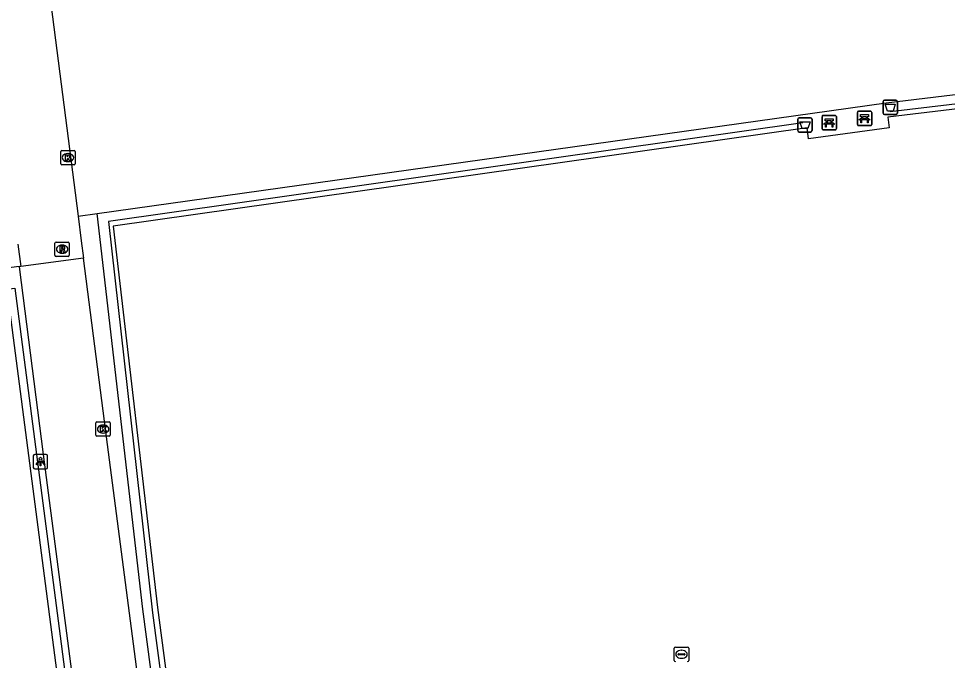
# Model space of a CAD drawing. Extents: x 162157 to 163165, y 378998 to 380775.
# Drawn here: x 162245.2 to 162309.9, y 379988.9 to 380033.7 of the extents above; entities that cross this region are included whole.
import ezdxf

# ---------------------------------------------------------------- set-up
doc = ezdxf.new("R2010")
doc.units = 0
for name, color, linetype in [('IMGEO_Afvalbak', 7, 'Continuous'), ('IMGEO_Bank', 7, 'Continuous'), ('IMGEO_Groenvoorziening', 7, 'Continuous'), ('IMGEO_Hek', 7, 'Continuous'), ('IMGEO_Kolk', 7, 'Continuous'), ('IMGEO_Lichtpunt', 7, 'Continuous'), ('IMGEO_Rioolput', 7, 'Continuous'), ('IMGEO_Voetpad_open', 7, 'Continuous'), ('IMGEO_Waterleidingput', 7, 'Continuous')]:
    doc.layers.add(name, color=color, linetype=linetype)

msp = doc.modelspace()

# ---------------------------------------------------------------- linework, layer by layer
at = {"layer": 'IMGEO_Afvalbak'}
for p, q in [((162305.486, 380027.975), (162306.276, 380027.975)), ((162306.276, 380027.975), (162305.486, 380027.975)), ((162305.386, 380027.075), (162305.386, 380027.875)), ((162305.386, 380027.875), (162305.386, 380027.075)), ((162306.376, 380027.875), (162306.376, 380027.075)), ((162306.376, 380027.075), (162306.376, 380027.875)), ((162299.543, 380026.754), (162300.333, 380026.754)), ((162300.333, 380026.754), (162299.543, 380026.754)), ((162306.276, 380026.975), (162305.486, 380026.975)), ((162305.486, 380026.975), (162306.276, 380026.975)), ((162299.443, 380025.854), (162299.443, 380026.654)), ((162299.443, 380026.654), (162299.443, 380025.854)), ((162300.433, 380026.654), (162300.433, 380025.854)), ((162300.433, 380025.854), (162300.433, 380026.654)), ((162300.333, 380025.754), (162299.543, 380025.754)), ((162299.543, 380025.754), (162300.333, 380025.754))]:
    msp.add_line(p, q, dxfattribs=at)
for points in [[(162305.529, 380027.689), (162306.233, 380027.689), (162306.084, 380027.219), (162305.678, 380027.219), (162305.529, 380027.689)], [(162299.586, 380026.468), (162300.29, 380026.468), (162300.141, 380025.998), (162299.735, 380025.998), (162299.586, 380026.468)]]:
    msp.add_lwpolyline(points, dxfattribs=at)
for centre, start, end in [((162305.486, 380027.875), 90, 180), ((162305.486, 380027.875), 90, 180), ((162306.276, 380027.875), 0, 90), ((162306.276, 380027.875), 360, 90), ((162299.543, 380026.654), 90, 180), ((162299.543, 380026.654), 90, 180), ((162300.333, 380026.654), 0, 90), ((162300.333, 380026.654), 360, 90), ((162305.486, 380027.075), 180, 270), ((162305.486, 380027.075), 180, 270), ((162306.276, 380027.075), 270, 0), ((162306.276, 380027.075), 270, 0), ((162299.543, 380025.854), 180, 270), ((162299.543, 380025.854), 180, 270), ((162300.333, 380025.854), 270, 0), ((162300.333, 380025.854), 270, 0)]:
    msp.add_arc(centre, 0.1, start, end, dxfattribs=at)
at = {"layer": 'IMGEO_Bank'}
for p, q in [((162301.127, 380025.981), (162301.127, 380026.822)), ((162301.127, 380026.822), (162301.127, 380025.981)), ((162301.202, 380026.906), (162302.043, 380026.906)), ((162302.043, 380026.906), (162301.202, 380026.906)), ((162302.127, 380026.831), (162302.127, 380025.99)), ((162302.127, 380025.99), (162302.127, 380026.831)), ((162303.588, 380026.276), (162303.588, 380027.117)), ((162303.588, 380027.117), (162303.588, 380026.276)), ((162303.663, 380027.201), (162304.504, 380027.201)), ((162304.504, 380027.201), (162303.663, 380027.201)), ((162303.897, 380026.707), (162303.897, 380026.813)), ((162303.941, 380026.813), (162303.941, 380026.707)), ((162304.229, 380026.819), (162303.947, 380026.819)), ((162303.947, 380026.701), (162304.229, 380026.701)), ((162304.235, 380026.707), (162304.235, 380026.813)), ((162304.279, 380026.813), (162304.279, 380026.707)), ((162304.588, 380027.126), (162304.588, 380026.285)), ((162304.588, 380026.285), (162304.588, 380027.126)), ((162301.824, 380026.304), (162301.431, 380026.304)), ((162301.436, 380026.412), (162301.436, 380026.518)), ((162301.48, 380026.518), (162301.48, 380026.412)), ((162301.768, 380026.524), (162301.486, 380026.524)), ((162301.486, 380026.406), (162301.768, 380026.406)), ((162301.774, 380026.412), (162301.774, 380026.518)), ((162301.818, 380026.518), (162301.818, 380026.412)), ((162304.513, 380026.201), (162303.672, 380026.201)), ((162303.672, 380026.201), (162304.513, 380026.201)), ((162304.285, 380026.599), (162303.892, 380026.599)), ((162302.052, 380025.906), (162301.211, 380025.906)), ((162301.211, 380025.906), (162302.052, 380025.906))]:
    msp.add_line(p, q, dxfattribs=at)
for points in [[(162301.43, 380026.524), (162301.344, 380026.524), (162301.344, 380026.685), (162301.907, 380026.685), (162301.907, 380026.524), (162301.824, 380026.524)], [(162303.835, 380026.599), (162303.693, 380026.599), (162303.805, 380026.701), (162303.891, 380026.701)], [(162303.891, 380026.819), (162303.805, 380026.819), (162303.805, 380026.98), (162304.368, 380026.98), (162304.368, 380026.819), (162304.285, 380026.819)], [(162304.285, 380026.701), (162304.368, 380026.701), (162304.48, 380026.599), (162304.341, 380026.599)], [(162301.374, 380026.304), (162301.232, 380026.304), (162301.344, 380026.406), (162301.43, 380026.406)], [(162301.424, 380026.297), (162301.424, 380026.09), (162301.381, 380026.09), (162301.381, 380026.297)], [(162301.824, 380026.406), (162301.907, 380026.406), (162302.019, 380026.304), (162301.88, 380026.304)], [(162301.874, 380026.297), (162301.874, 380026.09), (162301.83, 380026.09), (162301.83, 380026.297)], [(162303.885, 380026.592), (162303.885, 380026.385), (162303.842, 380026.385), (162303.842, 380026.592)], [(162304.335, 380026.592), (162304.335, 380026.385), (162304.291, 380026.385), (162304.291, 380026.592)]]:
    msp.add_lwpolyline(points, dxfattribs=at)
for centre, radius, start, end in [((162301.205, 380026.828), 0.0779, 92.4484, 184.28452), ((162301.205, 380026.828), 0.0779, 92.4484, 184.28452), ((162302.049, 380026.828), 0.0779, 2.4484, 94.28452), ((162302.049, 380026.828), 0.0779, 2.4484, 94.28452), ((162303.666, 380027.123), 0.0779, 92.4484, 184.28452), ((162303.666, 380027.123), 0.0779, 92.4484, 184.28452), ((162303.89, 380026.812), 0.00671, 2.89567, 87.10433), ((162303.89, 380026.708), 0.00671, 272.89567, 357.10433), ((162303.947, 380026.812), 0.00671, 92.89567, 177.10433), ((162303.947, 380026.708), 0.00671, 182.89567, 267.10433), ((162304.229, 380026.812), 0.00671, 2.89567, 87.10433), ((162304.229, 380026.708), 0.00671, 272.89567, 357.10433), ((162304.286, 380026.812), 0.00671, 92.89567, 177.10433), ((162304.286, 380026.708), 0.00671, 182.89567, 267.10433), ((162304.51, 380027.123), 0.0779, 2.4484, 94.28452), ((162304.51, 380027.123), 0.0779, 2.4484, 94.28452), ((162301.374, 380026.297), 0.00671, 2.89567, 87.10433), ((162301.431, 380026.297), 0.00671, 92.89567, 177.10433), ((162301.429, 380026.517), 0.00671, 2.89567, 87.10433), ((162301.429, 380026.413), 0.00671, 272.89567, 357.10433), ((162301.486, 380026.517), 0.00671, 92.89567, 177.10433), ((162301.486, 380026.413), 0.00671, 182.89567, 267.10433), ((162301.768, 380026.517), 0.00671, 2.89567, 87.10433), ((162301.768, 380026.413), 0.00671, 272.89567, 357.10433), ((162301.825, 380026.517), 0.00671, 92.89567, 177.10433), ((162301.825, 380026.413), 0.00671, 182.89567, 267.10433), ((162301.823, 380026.297), 0.00671, 2.89567, 87.10433), ((162301.88, 380026.297), 0.00671, 92.89567, 177.10433), ((162303.666, 380026.279), 0.0779, 182.4484, 274.28452), ((162303.666, 380026.279), 0.0779, 182.4484, 274.28452), ((162303.835, 380026.592), 0.00671, 2.89567, 87.10433), ((162303.892, 380026.592), 0.00671, 92.89567, 177.10433), ((162304.284, 380026.592), 0.00671, 2.89567, 87.10433), ((162304.341, 380026.592), 0.00671, 92.89567, 177.10433), ((162304.51, 380026.279), 0.0779, 272.4484, 4.28452), ((162304.51, 380026.279), 0.0779, 272.4484, 4.28452), ((162301.205, 380025.984), 0.0779, 182.4484, 274.28452), ((162301.205, 380025.984), 0.0779, 182.4484, 274.28452), ((162302.049, 380025.984), 0.0779, 272.4484, 4.28452), ((162302.049, 380025.984), 0.0779, 272.4484, 4.28452)]:
    msp.add_arc(centre, radius, start, end, dxfattribs=at)
at = {"layer": 'IMGEO_Groenvoorziening'}
msp.add_lwpolyline([(162249.3, 380019.902), (162250.63, 380020.07)], dxfattribs=at)
at = {"layer": 'IMGEO_Hek'}
for points in [[(162305.872, 380027.195), (162349.117, 380032.327)], [(162299.799, 380026.388), (162251.414, 380019.509), (162254.489, 379992.255), (162256.479, 379977.198), (162260.572, 379950.131)], [(162173.533, 380005.695), (162205.626, 380009.771), (162244.888, 380014.872), (162258.844, 379907.693), (162184.422, 379897.986)]]:
    msp.add_lwpolyline(points, dxfattribs=at)
at = {"layer": 'IMGEO_Kolk'}
for p, q in [((162248.092, 380023.545), (162248.092, 380024.397)), ((162248.167, 380024.471), (162249.019, 380024.471)), ((162248.58, 380024.251), (162248.605, 380024.251)), ((162249.093, 380024.397), (162249.093, 380023.545)), ((162249.019, 380023.471), (162248.167, 380023.471)), ((162248.603, 380023.691), (162248.578, 380023.691)), ((162250.543, 380004.626), (162250.543, 380005.478)), ((162250.618, 380005.552), (162251.47, 380005.552)), ((162251.031, 380005.332), (162251.056, 380005.332)), ((162251.544, 380005.478), (162251.544, 380004.626)), ((162251.054, 380004.772), (162251.029, 380004.772)), ((162251.47, 380004.552), (162250.618, 380004.552))]:
    msp.add_line(p, q, dxfattribs=at)
for points in [[(162248.092, 380023.545), (162248.092, 380024.397)], [(162248.167, 380024.471), (162249.019, 380024.471)], [(162248.413, 380024.171), (162248.536, 380024.171), (162248.536, 380024.02), (162248.666, 380024.171), (162248.83, 380024.171), (162248.684, 380024.02), (162248.837, 380023.771), (162248.685, 380023.771), (162248.6, 380023.935), (162248.536, 380023.868), (162248.536, 380023.771), (162248.413, 380023.771), (162248.413, 380024.171)], [(162249.093, 380024.397), (162249.093, 380023.545)], [(162249.019, 380023.471), (162248.167, 380023.471)], [(162250.543, 380004.626), (162250.543, 380005.478)], [(162250.618, 380005.552), (162251.47, 380005.552)], [(162251.544, 380005.478), (162251.544, 380004.626)], [(162250.864, 380005.252), (162250.987, 380005.252), (162250.987, 380005.101), (162251.117, 380005.252), (162251.281, 380005.252), (162251.135, 380005.101), (162251.288, 380004.852), (162251.136, 380004.852), (162251.051, 380005.016), (162250.987, 380004.949), (162250.987, 380004.852), (162250.864, 380004.852), (162250.864, 380005.252)], [(162251.47, 380004.552), (162250.618, 380004.552)]]:
    msp.add_lwpolyline(points, dxfattribs=at)
for centre, start, end in [((162248.169, 380024.395), 91.55205, 178.44795), ((162248.169, 380024.395), 91.55205, 178.44795), ((162249.017, 380024.395), 1.55205, 88.44795), ((162249.017, 380024.395), 1.55205, 88.44795), ((162248.169, 380023.547), 181.55205, 268.44795), ((162248.169, 380023.547), 181.55205, 268.44795), ((162249.017, 380023.547), 271.55205, 358.44795), ((162249.017, 380023.547), 271.55205, 358.44795), ((162250.62, 380005.476), 91.55205, 178.44795), ((162250.62, 380005.476), 91.55205, 178.44795), ((162251.468, 380005.476), 1.55205, 88.44795), ((162251.468, 380005.476), 1.55205, 88.44795), ((162250.62, 380004.628), 181.55205, 268.44795), ((162250.62, 380004.628), 181.55205, 268.44795), ((162251.468, 380004.628), 271.55205, 358.44795), ((162251.468, 380004.628), 271.55205, 358.44795)]:
    msp.add_arc(centre, 0.0765, start, end, dxfattribs=at)
for centre, major_axis, ratio, start_param, end_param in [((162248.579, 380023.971), (-0.387, 0.002), 0.722429, 4.712389, 7.853982), ((162248.604, 380023.971), (-0.39, 0.002), 0.717154, 1.570796, 4.712389), ((162251.03, 380005.052), (-0.387, 0.002), 0.722429, 4.712389, 7.853982), ((162251.055, 380005.052), (-0.39, 0.002), 0.717154, 1.570796, 4.712389)]:
    msp.add_ellipse(centre, major_axis=major_axis, ratio=ratio, start_param=start_param, end_param=end_param, dxfattribs=at)
at = {"layer": 'IMGEO_Lichtpunt'}
for p, q in [((162246.183, 380003.189), (162246.183, 380002.382)), ((162246.183, 380003.189), (162246.183, 380002.382)), ((162247.085, 380003.284), (162246.277, 380003.284)), ((162247.085, 380003.284), (162246.277, 380003.284)), ((162247.179, 380002.382), (162247.179, 380003.189)), ((162247.179, 380002.382), (162247.179, 380003.189)), ((162246.277, 380002.288), (162247.085, 380002.288)), ((162246.277, 380002.288), (162247.085, 380002.288))]:
    msp.add_line(p, q, dxfattribs=at)
for points in [[(162246.557, 380002.853), (162246.596, 380002.825), (162246.408, 380002.563), (162246.37, 380002.59), (162246.557, 380002.853)], [(162246.659, 380002.805), (162246.706, 380002.805), (162246.706, 380002.483), (162246.659, 380002.483), (162246.659, 380002.805)], [(162246.769, 380002.825), (162246.807, 380002.852), (162246.994, 380002.59), (162246.955, 380002.562), (162246.769, 380002.825)]]:
    msp.add_lwpolyline(points, dxfattribs=at)
msp.add_circle((162246.682, 380002.987), 0.0994, dxfattribs=at)
for centre, start, end in [((162246.277, 380003.189), 90, 180), ((162246.277, 380003.189), 90, 180), ((162247.085, 380003.189), 0, 90), ((162247.085, 380003.189), 0, 90), ((162246.277, 380002.382), 180, 270), ((162246.277, 380002.382), 180, 270), ((162247.085, 380002.382), 270, 0), ((162247.085, 380002.382), 270, 360)]:
    msp.add_arc(centre, 0.0946, start, end, dxfattribs=at)
at = {"layer": 'IMGEO_Rioolput'}
for p, q in [((162247.689, 380017.163), (162247.689, 380018.015)), ((162247.764, 380018.089), (162248.616, 380018.089)), ((162248.177, 380017.869), (162248.202, 380017.869)), ((162248.69, 380018.015), (162248.69, 380017.163)), ((162248.616, 380017.089), (162247.764, 380017.089)), ((162248.2, 380017.309), (162248.175, 380017.309))]:
    msp.add_line(p, q, dxfattribs=at)
for points in [[(162247.689, 380017.163), (162247.689, 380018.015)], [(162247.764, 380018.089), (162248.616, 380018.089)], [(162248.278, 380017.787), (162248.026, 380017.789), (162248.026, 380017.389)], [(162248.204, 380017.708), (162248.15, 380017.708), (162248.15, 380017.627)], [(162248.15, 380017.627), (162248.202, 380017.627)], [(162248.69, 380018.015), (162248.69, 380017.163)], [(162248.616, 380017.089), (162247.764, 380017.089)], [(162248.026, 380017.389), (162248.15, 380017.389), (162248.15, 380017.551), (162248.161, 380017.551)], [(162248.208, 380017.522), (162248.279, 380017.389), (162248.419, 380017.389), (162248.354, 380017.515)]]:
    msp.add_lwpolyline(points, dxfattribs=at)
for centre, radius, start, end in [((162247.766, 380018.013), 0.0765, 91.55205, 178.44795), ((162247.766, 380018.013), 0.0765, 91.55205, 178.44795), ((162248.186, 380017.816), 0.19, 274.7715, 282.96867), ((162248.21, 380017.612), 0.0964, 77.00612, 93.18647), ((162248.224, 380017.669), 0.0378, 276.66336, 79.67722), ((162248.277, 380017.677), 0.109, 350.36119, 89.41601), ((162248.275, 380017.677), 0.112, 277.58423, 350.98172), ((162248.614, 380018.013), 0.0765, 1.55205, 88.44795), ((162248.614, 380018.013), 0.0765, 1.55205, 88.44795), ((162247.766, 380017.165), 0.0765, 181.55205, 268.44795), ((162247.766, 380017.165), 0.0765, 181.55205, 268.44795), ((162248.16, 380017.498), 0.0533, 26.02933, 88.69889), ((162248.259, 380017.462), 0.108, 29.51342, 73.79051), ((162248.614, 380017.165), 0.0765, 271.55205, 358.44795), ((162248.614, 380017.165), 0.0765, 271.55205, 358.44795)]:
    msp.add_arc(centre, radius, start, end, dxfattribs=at)
for centre, major_axis, ratio, start_param, end_param in [((162248.176, 380017.589), (-0.387, 0.002), 0.722429, 4.712389, 7.853982), ((162248.201, 380017.589), (-0.39, 0.002), 0.717154, 1.570796, 4.712389)]:
    msp.add_ellipse(centre, major_axis=major_axis, ratio=ratio, start_param=start_param, end_param=end_param, dxfattribs=at)
at = {"layer": 'IMGEO_Voetpad_open'}
for points in [[(162246.323, 380043.001), (162249.3, 380019.902)], [(162250.63, 380020.07), (162305.602, 380027.793), (162349.058, 380033.031)], [(162349.058, 380033.031), (162349.117, 380032.327), (162349.144, 380032.005), (162305.723, 380026.788), (162305.807, 380026.052), (162300.19, 380025.287), (162300.099, 380026.045), (162251.746, 380019.19), (162254.825, 379992.624), (162256.791, 379977.831), (162259.012, 379962.882), (162260.856, 379950.531), (162265.127, 379951.033)], [(162249.3, 380019.902), (162249.523, 380018.17), (162249.679, 380016.96)], [(162260.125, 379949.126), (162257.961, 379963.07), (162255.783, 379977.601), (162253.82, 379992.496), (162250.63, 380020.07)], [(162245.114, 380017.929), (162245.315, 380016.372)], [(162249.679, 380016.96), (162245.315, 380016.372)], [(162258.531, 379948.938), (162251.352, 380003.968), (162249.679, 380016.96)], [(162175.446, 380007.35), (162209.213, 380011.716), (162245.191, 380016.407), (162245.197, 380016.361)], [(162245.315, 380016.372), (162245.197, 380016.361)], [(162245.197, 380016.361), (162246.876, 380003.284), (162254.966, 379941.182), (162255.213, 379939.286)], [(162244.437, 380014.271), (162173.941, 380005.129), (162180.769, 379952.906), (162187.814, 379899.013), (162258.256, 379908.139), (162244.437, 380014.271)]]:
    msp.add_lwpolyline(points, dxfattribs=at)
at = {"layer": 'IMGEO_Waterleidingput'}
for p, q in [((162290.836, 379988.93), (162290.836, 379989.782)), ((162290.911, 379989.856), (162291.763, 379989.856)), ((162291.837, 379989.782), (162291.837, 379988.93)), ((162291.095, 379989.35), (162291.095, 379989.362)), ((162291.533, 379989.313), (162291.135, 379989.313)), ((162291.138, 379989.399), (162291.536, 379989.399)), ((162291.324, 379989.636), (162291.349, 379989.636)), ((162291.579, 379989.362), (162291.579, 379989.35)), ((162291.347, 379989.076), (162291.322, 379989.076))]:
    msp.add_line(p, q, dxfattribs=at)
for points in [[(162290.836, 379988.93), (162290.836, 379989.782)], [(162290.911, 379989.856), (162291.763, 379989.856)], [(162291.837, 379989.782), (162291.837, 379988.93)]]:
    msp.add_lwpolyline(points, dxfattribs=at)
for centre, radius, start, end in [((162290.913, 379989.78), 0.0765, 91.55205, 178.44795), ((162290.913, 379989.78), 0.0765, 91.55205, 178.44795), ((162291.761, 379989.78), 0.0765, 1.55205, 88.44795), ((162291.761, 379989.78), 0.0765, 1.55205, 88.44795), ((162291.135, 379989.359), 0.0403, 85.87752, 175.75265), ((162291.132, 379989.349), 0.0366, 178.93798, 274.71019), ((162291.536, 379989.356), 0.043, 264.86636, 352.45326), ((162291.54, 379989.361), 0.0386, 1.73085, 96.63898), ((162290.913, 379988.932), 0.0765, 181.55205, 268.44795), ((162290.913, 379988.932), 0.0765, 181.55205, 268.44795), ((162291.761, 379988.932), 0.0765, 271.55205, 358.44795), ((162291.761, 379988.932), 0.0765, 271.55205, 358.44795)]:
    msp.add_arc(centre, radius, start, end, dxfattribs=at)
for centre, major_axis, ratio, start_param, end_param in [((162291.323, 379989.356), (-0.387, 0.002), 0.722429, 4.712389, 7.853982), ((162291.348, 379989.356), (-0.39, 0.002), 0.717154, 1.570796, 4.712389)]:
    msp.add_ellipse(centre, major_axis=major_axis, ratio=ratio, start_param=start_param, end_param=end_param, dxfattribs=at)

doc.saveas('drawing.dxf')
